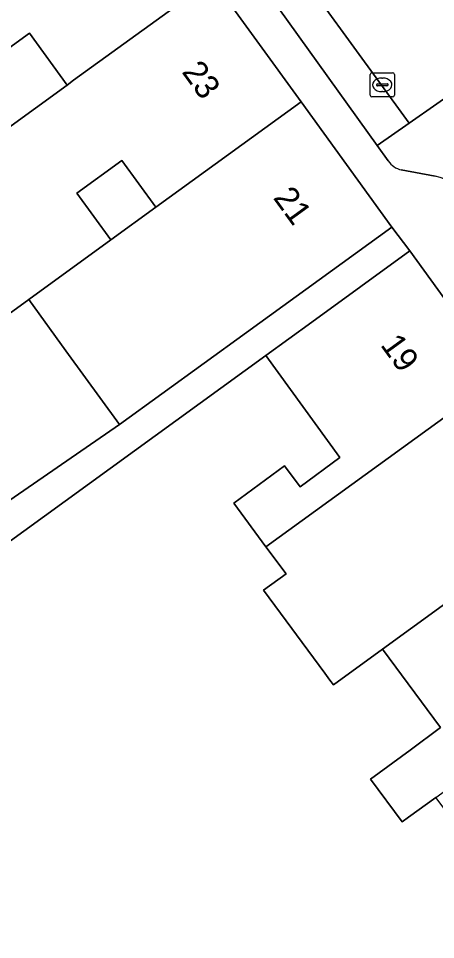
# Model space of a CAD drawing. Extents: x 161881 to 162523, y 381678 to 382381.
# Drawn here: x 162151.2 to 162168.42, y 381942.76 to 381980.78 of the extents above; entities that cross this region are included whole.
import ezdxf

# ---------------------------------------------------------------- set-up
doc = ezdxf.new("R2010")
doc.units = 0
for name, color, linetype in [('IMGEO_Erf', 7, 'Continuous'), ('IMGEO_Kolk', 7, 'Continuous'), ('IMGEO_Pand', 7, 'Continuous'), ('IMGEO_Pand_nummerreeks', 7, 'Continuous'), ('IMGEO_Parkeervlak_open', 7, 'Continuous'), ('IMGEO_Rijbaan_lokaal_open', 7, 'Continuous'), ('IMGEO_Voetpad_open', 7, 'Continuous')]:
    doc.layers.add(name, color=color, linetype=linetype)

msp = doc.modelspace()

# ---------------------------------------------------------------- linework, layer by layer
at = {"layer": 'IMGEO_Erf'}
for points in [[(162149.133, 381975.065), (162153.215, 381978.026), (162151.659, 381980.171), (162148.072, 381977.568)], [(162142.099, 381954.866), (162155.378, 381964.012), (162153.165, 381967.062), (162151.63, 381969.178), (162150.052, 381968.034)], [(162175.389, 381940.937), (162172.942, 381944.178), (162172.196, 381943.637), (162169.811, 381946.798), (162168.435, 381948.622), (162167.308, 381947.805), (162167.043, 381947.612), (162165.741, 381949.371), (162167.366, 381950.575), (162168.628, 381951.51), (162166.234, 381954.743), (162164.203, 381953.269), (162164.056, 381953.468), (162163.85, 381953.747), (162161.313, 381957.173), (162162.248, 381957.851), (162161.421, 381958.968), (162160.092, 381960.763), (162162.184, 381962.312), (162162.831, 381961.439), (162164.467, 381962.65), (162161.41, 381966.864), (162140.416, 381951.63)]]:
    msp.add_lwpolyline(points, dxfattribs=at)
msp.add_lwpolyline([(162155.012, 381971.631), (162156.874, 381972.982), (162155.47, 381974.917), (162153.609, 381973.567)], close=True, dxfattribs=at)
at = {"layer": 'IMGEO_Kolk'}
for p, q in [((162165.72, 381977.609), (162165.72, 381978.461)), ((162165.795, 381978.535), (162166.647, 381978.535)), ((162166.208, 381978.315), (162166.233, 381978.315)), ((162166.721, 381978.461), (162166.721, 381977.609)), ((162165.979, 381978.029), (162165.979, 381978.041)), ((162166.417, 381977.992), (162166.019, 381977.992)), ((162166.022, 381978.078), (162166.42, 381978.078)), ((162166.463, 381978.041), (162166.463, 381978.029)), ((162166.647, 381977.535), (162165.795, 381977.535)), ((162166.231, 381977.755), (162166.206, 381977.755))]:
    msp.add_line(p, q, dxfattribs=at)
for points in [[(162165.72, 381977.609), (162165.72, 381978.461)], [(162165.795, 381978.535), (162166.647, 381978.535)], [(162166.721, 381978.461), (162166.721, 381977.609)], [(162166.647, 381977.535), (162165.795, 381977.535)]]:
    msp.add_lwpolyline(points, dxfattribs=at)
for centre, radius, start, end in [((162165.797, 381978.459), 0.0765, 91.552, 178.448), ((162165.797, 381978.459), 0.0765, 91.552, 178.448), ((162166.645, 381978.459), 0.0765, 1.552, 88.448), ((162166.645, 381978.459), 0.0765, 1.552, 88.448), ((162166.019, 381978.038), 0.0403, 85.8775, 175.7526), ((162166.016, 381978.028), 0.0366, 178.938, 274.7102), ((162166.42, 381978.035), 0.043, 264.8664, 352.4533), ((162166.424, 381978.04), 0.0386, 1.7309, 96.639), ((162165.797, 381977.611), 0.0765, 181.552, 268.448), ((162165.797, 381977.611), 0.0765, 181.552, 268.448), ((162166.645, 381977.611), 0.0765, 271.552, 358.448), ((162166.645, 381977.611), 0.0765, 271.552, 358.448)]:
    msp.add_arc(centre, radius, start, end, dxfattribs=at)
for centre, major_axis, ratio, start_param, end_param in [((162166.207, 381978.035), (-0.387, 0.002), 0.722429, 4.712389, 7.853982), ((162166.232, 381978.035), (-0.39, 0.002), 0.717154, 1.570796, 4.712389)]:
    msp.add_ellipse(centre, major_axis=major_axis, ratio=ratio, start_param=start_param, end_param=end_param, dxfattribs=at)
at = {"layer": 'IMGEO_Pand'}
for points in [[(162155.55, 381987.421), (162149.823, 381983.266), (162146.018, 381980.399), (162148.072, 381977.568), (162151.659, 381980.171), (162153.215, 381978.026), (162153.482, 381978.221), (162159.209, 381982.377)], [(162162.869, 381977.333), (162159.209, 381982.377), (162153.482, 381978.221), (162153.215, 381978.026), (162149.133, 381975.065), (162150.299, 381973.457), (162147.56, 381971.47), (162150.052, 381968.034), (162151.63, 381969.178), (162155.012, 381971.631), (162153.609, 381973.567), (162155.47, 381974.917), (162156.874, 381972.982)], [(162166.617, 381972.166), (162162.869, 381977.333), (162156.874, 381972.982), (162155.012, 381971.631), (162151.63, 381969.178), (162153.165, 381967.062), (162155.378, 381964.012), (162160.622, 381967.816)], [(162161.421, 381958.968), (162171.112, 381966), (162167.356, 381971.177), (162163.309, 381968.242), (162161.41, 381966.864), (162164.467, 381962.65), (162162.831, 381961.439), (162162.184, 381962.312), (162160.092, 381960.763)], [(162174.78, 381960.944), (162171.112, 381966), (162161.421, 381958.968), (162162.248, 381957.851), (162161.313, 381957.173), (162163.85, 381953.747), (162164.056, 381953.468), (162164.203, 381953.269), (162166.234, 381954.743)], [(162178.448, 381955.888), (162174.78, 381960.944), (162166.234, 381954.743), (162168.628, 381951.51), (162167.366, 381950.575), (162165.741, 381949.371), (162167.043, 381947.612), (162167.308, 381947.805), (162168.435, 381948.622), (162168.68, 381948.8)]]:
    msp.add_lwpolyline(points, close=True, dxfattribs=at)
at = {"layer": 'IMGEO_Parkeervlak_open'}
msp.add_lwpolyline([(162154.599, 381991.442), (162166.011, 381975.535), (162167.325, 381976.452), (162155.477, 381992.759), (162154.41, 381992.049)], dxfattribs=at)
at = {"layer": 'IMGEO_Rijbaan_lokaal_open'}
msp.add_lwpolyline([(162158.69, 381995.058), (162155.477, 381992.759), (162167.325, 381976.452), (162170.763, 381978.853)], close=True, dxfattribs=at)
for points in [[(162170.763, 381978.853), (162167.325, 381976.452)], [(162167.325, 381976.452), (162166.011, 381975.535)], [(162166.011, 381975.535), (162166.469, 381974.897)], [(162167.008, 381974.521), (162168.408, 381974.269)]]:
    msp.add_lwpolyline(points, dxfattribs=at)
for centre, radius, start, end in [((162167.218, 381975.396), 0.9, 213.6839, 256.5178), ((162167.915, 381972.136), 2.189, 353.4203, 76.9885)]:
    msp.add_arc(centre, radius, start, end, dxfattribs=at)
at = {"layer": 'IMGEO_Voetpad_open'}
for points in [[(162166.469, 381974.897), (162166.011, 381975.535), (162154.599, 381991.442)], [(162159.209, 381982.377), (162162.869, 381977.333), (162166.617, 381972.166), (162167.356, 381971.177), (162171.112, 381966), (162174.78, 381960.944), (162178.448, 381955.888), (162182.116, 381950.833), (162185.784, 381945.777), (162189.54, 381940.599)], [(162168.408, 381974.269), (162167.008, 381974.521)], [(162161.41, 381966.864), (162163.309, 381968.242), (162167.356, 381971.177), (162166.617, 381972.166), (162160.622, 381967.816), (162155.378, 381964.012), (162142.099, 381954.866), (162139.581, 381952.956), (162135.993, 381957.684), (162134.209, 381959.922), (162132.287, 381958.988), (162139.038, 381946.204), (162139.141, 381946.01), (162139.216, 381946.046), (162141.641, 381947.199), (162145.094, 381941.696), (162158.021, 381921.094)], [(162140.416, 381951.63), (162161.41, 381966.864)]]:
    msp.add_lwpolyline(points, dxfattribs=at)
for centre, radius, start, end in [((162167.218, 381975.396), 0.9, 213.6839, 256.5178), ((162167.915, 381972.136), 2.189, 353.4203, 76.9885)]:
    msp.add_arc(centre, radius, start, end, dxfattribs=at)

# ---------------------------------------------------------------- texts
at = {"layer": 'IMGEO_Pand_nummerreeks'}
for s, rotation, p in [('23', 305.9586, (162157.921, 381978.566)), ('21', 305.9586, (162161.691, 381973.37)), ('19', 305.9605, (162166.117, 381967.298))]:
    msp.add_text(s, height=1, rotation=rotation, dxfattribs=at).set_placement(p)

doc.saveas('drawing.dxf')
